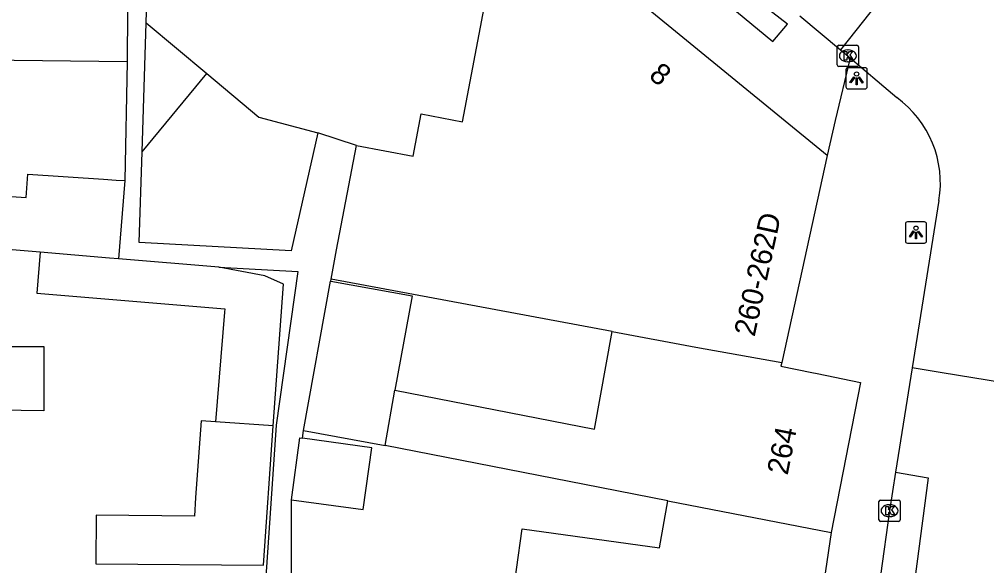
# Model space of a CAD drawing. Extents: x 159222 to 160346, y 381249 to 382166.
# Drawn here: x 160250.17 to 160295.69, y 381950.01 to 381975.72 of the extents above; entities that cross this region are included whole.
import ezdxf

# ---------------------------------------------------------------- set-up
doc = ezdxf.new("R2010")
doc.units = 0
for name, color, linetype in [('IMGEO_Kolk', 7, 'Continuous'), ('IMGEO_Lichtpunt', 7, 'Continuous'), ('IMGEO_Pand', 7, 'Continuous'), ('IMGEO_Pand_nummerreeks', 7, 'Continuous'), ('IMGEO_Rijbaan_lokaal_gesloten', 7, 'Continuous'), ('IMGEO_Voetpad_open', 7, 'Continuous')]:
    doc.layers.add(name, color=color, linetype=linetype)

msp = doc.modelspace()

# ---------------------------------------------------------------- linework, layer by layer
at = {"layer": 'IMGEO_Kolk'}
for p, q in [((160288.664, 381973.575), (160288.664, 381974.427)), ((160288.739, 381974.501), (160289.591, 381974.501)), ((160289.152, 381974.281), (160289.177, 381974.281)), ((160289.665, 381974.427), (160289.665, 381973.575)), ((160289.591, 381973.501), (160288.739, 381973.501)), ((160289.175, 381973.721), (160289.15, 381973.721)), ((160290.624, 381952.167), (160290.624, 381953.019)), ((160290.699, 381953.093), (160291.551, 381953.093)), ((160291.112, 381952.873), (160291.137, 381952.873)), ((160291.625, 381953.019), (160291.625, 381952.167)), ((160291.551, 381952.093), (160290.699, 381952.093)), ((160291.135, 381952.313), (160291.11, 381952.313))]:
    msp.add_line(p, q, dxfattribs=at)
for points in [[(160288.664, 381973.575), (160288.664, 381974.427)], [(160288.739, 381974.501), (160289.591, 381974.501)], [(160288.985, 381974.201), (160289.108, 381974.201), (160289.108, 381974.05), (160289.238, 381974.201), (160289.402, 381974.201), (160289.256, 381974.05), (160289.409, 381973.801), (160289.257, 381973.801), (160289.172, 381973.965), (160289.108, 381973.898), (160289.108, 381973.801), (160288.985, 381973.801), (160288.985, 381974.201)], [(160289.665, 381974.427), (160289.665, 381973.575)], [(160289.591, 381973.501), (160288.739, 381973.501)], [(160290.624, 381952.167), (160290.624, 381953.019)], [(160290.699, 381953.093), (160291.551, 381953.093)], [(160291.625, 381953.019), (160291.625, 381952.167)], [(160290.945, 381952.793), (160291.068, 381952.793), (160291.068, 381952.642), (160291.198, 381952.793), (160291.362, 381952.793), (160291.216, 381952.642), (160291.369, 381952.393), (160291.217, 381952.393), (160291.132, 381952.557), (160291.068, 381952.49), (160291.068, 381952.393), (160290.945, 381952.393), (160290.945, 381952.793)], [(160291.551, 381952.093), (160290.699, 381952.093)]]:
    msp.add_lwpolyline(points, dxfattribs=at)
for centre, start, end in [((160288.741, 381974.425), 91.552, 178.448), ((160288.741, 381974.425), 91.552, 178.448), ((160289.589, 381974.425), 1.552, 88.448), ((160289.589, 381974.425), 1.552, 88.448), ((160288.741, 381973.577), 181.552, 268.448), ((160288.741, 381973.577), 181.552, 268.448), ((160289.589, 381973.577), 271.552, 358.448), ((160289.589, 381973.577), 271.552, 358.448), ((160290.701, 381953.017), 91.552, 178.448), ((160290.701, 381953.017), 91.552, 178.448), ((160291.549, 381953.017), 1.552, 88.448), ((160291.549, 381953.017), 1.552, 88.448), ((160290.701, 381952.169), 181.552, 268.448), ((160290.701, 381952.169), 181.552, 268.448), ((160291.549, 381952.169), 271.552, 358.448), ((160291.549, 381952.169), 271.552, 358.448)]:
    msp.add_arc(centre, 0.0765, start, end, dxfattribs=at)
for centre, major_axis, ratio, start_param, end_param in [((160289.151, 381974.001), (-0.387, 0.002), 0.722429, 4.712389, 7.853982), ((160289.176, 381974.001), (-0.39, 0.002), 0.717154, 1.570796, 4.712389), ((160291.111, 381952.593), (-0.387, 0.002), 0.722429, 4.712389, 7.853982), ((160291.136, 381952.593), (-0.39, 0.002), 0.717154, 1.570796, 4.712389)]:
    msp.add_ellipse(centre, major_axis=major_axis, ratio=ratio, start_param=start_param, end_param=end_param, dxfattribs=at)
at = {"layer": 'IMGEO_Lichtpunt'}
for p, q in [((160289.075, 381973.35), (160289.075, 381972.543)), ((160289.075, 381973.35), (160289.075, 381972.543)), ((160289.977, 381973.445), (160289.169, 381973.445)), ((160289.977, 381973.445), (160289.169, 381973.445)), ((160290.071, 381972.543), (160290.071, 381973.35)), ((160290.071, 381972.543), (160290.071, 381973.35)), ((160289.169, 381972.449), (160289.977, 381972.449)), ((160289.169, 381972.449), (160289.977, 381972.449)), ((160291.87, 381966.094), (160291.87, 381965.287)), ((160291.87, 381966.094), (160291.87, 381965.287)), ((160292.772, 381966.189), (160291.964, 381966.189)), ((160292.772, 381966.189), (160291.964, 381966.189)), ((160292.866, 381965.287), (160292.866, 381966.094)), ((160292.866, 381965.287), (160292.866, 381966.094)), ((160291.964, 381965.193), (160292.772, 381965.193)), ((160291.964, 381965.193), (160292.772, 381965.193))]:
    msp.add_line(p, q, dxfattribs=at)
for points in [[(160289.449, 381973.014), (160289.488, 381972.986), (160289.3, 381972.724), (160289.262, 381972.751), (160289.449, 381973.014)], [(160289.551, 381972.966), (160289.598, 381972.966), (160289.598, 381972.644), (160289.551, 381972.644), (160289.551, 381972.966)], [(160289.661, 381972.986), (160289.699, 381973.013), (160289.886, 381972.751), (160289.847, 381972.723), (160289.661, 381972.986)], [(160292.244, 381965.758), (160292.283, 381965.73), (160292.095, 381965.468), (160292.057, 381965.495), (160292.244, 381965.758)], [(160292.346, 381965.71), (160292.393, 381965.71), (160292.393, 381965.388), (160292.346, 381965.388), (160292.346, 381965.71)], [(160292.456, 381965.73), (160292.494, 381965.757), (160292.681, 381965.495), (160292.642, 381965.467), (160292.456, 381965.73)]]:
    msp.add_lwpolyline(points, dxfattribs=at)
for centre in [(160289.574, 381973.148), (160292.369, 381965.892)]:
    msp.add_circle(centre, 0.0994, dxfattribs=at)
for centre, start, end in [((160289.169, 381973.35), 90, 180), ((160289.169, 381973.35), 90, 180), ((160289.977, 381973.35), 0, 90), ((160289.977, 381973.35), 0, 90), ((160289.169, 381972.543), 180, 270), ((160289.169, 381972.543), 180, 270), ((160289.977, 381972.543), 270, 0), ((160289.977, 381972.543), 270, 360), ((160291.964, 381966.094), 90, 180), ((160291.964, 381966.094), 90, 180), ((160292.772, 381966.094), 0, 90), ((160292.772, 381966.094), 0, 90), ((160291.964, 381965.287), 180, 270), ((160291.964, 381965.287), 180, 270), ((160292.772, 381965.287), 270, 0), ((160292.772, 381965.287), 270, 360)]:
    msp.add_arc(centre, 0.0946, start, end, dxfattribs=at)
at = {"layer": 'IMGEO_Pand'}
for points in [[(160266.033, 381969.789), (160268.708, 381969.285), (160269.082, 381971.267), (160271.034, 381970.898), (160272.829, 381980.409), (160273.559, 381981.299)], [(160288.182, 381969.309), (160279.428, 381976.487), (160273.559, 381981.299)], [(160255.271, 381976.119), (160255.247, 381973.725)], [(160255.951, 381969.482), (160256.14, 381975.556)], [(160256.14, 381975.556), (160258.99, 381973.166)], [(160255.247, 381973.725), (160248.577, 381973.791), (160248.574, 381973.469), (160243.605, 381973.518), (160243.6, 381973.015), (160243.578, 381970.736)], [(160255.951, 381969.482), (160255.961, 381969.482), (160258.99, 381973.166)], [(160258.99, 381973.166), (160261.444, 381971.109), (160264.224, 381970.381)], [(160243.578, 381970.736), (160245.578, 381970.716), (160245.548, 381967.669), (160250.496, 381967.34), (160250.568, 381968.431), (160254.127, 381968.195), (160254.727, 381968.155), (160255.145, 381968.127)], [(160264.224, 381970.381), (160262.966, 381964.821), (160255.818, 381965.218), (160255.951, 381969.482)], [(160264.843, 381963.485), (160265.106, 381964.876), (160266.033, 381969.789)], [(160288.182, 381969.309), (160286.049, 381959.568)], [(160255.145, 381968.127), (160254.838, 381964.452)], [(160251.155, 381964.759), (160234.798, 381966.123)], [(160251.155, 381964.759), (160250.994, 381962.832), (160259.849, 381962.094), (160259.836, 381961.938), (160259.406, 381956.777)], [(160254.838, 381964.452), (160254.421, 381964.486), (160251.155, 381964.759)], [(160259.555, 381964.058), (160254.838, 381964.452)], [(160262.126, 381956.585), (160262.597, 381963.259), (160261.726, 381963.654), (160259.555, 381964.058)], [(160234.696, 381963.548), (160239.696, 381963.476), (160242.659, 381963.434), (160242.616, 381960.404), (160248.16, 381960.325), (160251.331, 381960.324), (160251.331, 381957.29), (160248.118, 381957.335)], [(160263.544, 381956.361), (160264.815, 381963.397), (160264.827, 381963.395)], [(160264.827, 381963.395), (160268.653, 381962.704), (160267.851, 381958.266)], [(160278.069, 381961.026), (160264.843, 381963.485)], [(160267.851, 381958.266), (160277.239, 381956.428), (160278.069, 381961.026)], [(160278.069, 381961.026), (160282.002, 381960.295), (160286.049, 381959.568)], [(160286.049, 381959.568), (160286.012, 381959.398), (160287.463, 381959.102), (160287.717, 381959.05), (160289.765, 381958.633), (160288.372, 381951.564)], [(160267.382, 381955.668), (160267.851, 381958.266)], [(160259.406, 381956.777), (160258.725, 381956.825), (160258.501, 381953.643), (160258.47, 381953.209), (160258.409, 381952.334), (160253.792, 381952.377), (160253.77, 381950.098), (160261.664, 381950.024), (160262.126, 381956.585)], [(160262.126, 381956.585), (160259.406, 381956.777)], [(160262.981, 381953.111), (160263.38, 381956.018), (160263.495, 381956.002)], [(160262.981, 381953.111), (160266.356, 381952.648), (160266.755, 381955.555), (160263.495, 381956.002)], [(160263.544, 381956.361), (160267.382, 381955.668)], [(160280.696, 381953.063), (160276.77, 381953.83), (160267.382, 381955.668)], [(160279.611, 381947.057), (160273.31, 381947.911), (160273.843, 381951.746), (160280.296, 381950.849), (160280.696, 381953.063)], [(160280.696, 381953.063), (160288.372, 381951.564)], [(160288.372, 381951.564), (160287.511, 381945.733)]]:
    msp.add_lwpolyline(points, dxfattribs=at)
at = {"layer": 'IMGEO_Rijbaan_lokaal_gesloten'}
for points in [[(160295.126, 381982.259), (160288.824, 381974.281)], [(160286.897, 381975.883), (160288.824, 381974.281)], [(160288.824, 381974.281), (160289.264, 381973.915)], [(160289.264, 381973.915), (160289.713, 381973.534), (160290.852, 381972.566), (160291.461, 381972.038)], [(160293.447, 381967.191), (160292.197, 381959.32)], [(160292.197, 381959.32), (160291.412, 381954.405)], [(160297.164, 381958.502), (160293.605, 381959.088), (160292.197, 381959.32)], [(160291.412, 381954.405), (160292.948, 381954.148), (160291.682, 381944.618), (160290.223, 381935.095), (160289.072, 381927.337), (160287.767, 381920.117), (160285.847, 381911.822), (160281.624, 381892.85), (160279.935, 381884.554), (160277.708, 381872.879), (160275.481, 381860.897), (160274.023, 381851.91), (160273.284, 381848.326)], [(160291.412, 381954.405), (160291.123, 381952.593), (160289.845, 381943.452)]]:
    msp.add_lwpolyline(points, dxfattribs=at)
msp.add_arc((160288.57, 381968.023), 4.948, 350.3191, 54.2424, dxfattribs=at)
at = {"layer": 'IMGEO_Voetpad_open'}
for points in [[(160256.14, 381975.556), (160256.272, 381979.791), (160257.9, 381981.776)], [(160282.927, 381976.917), (160285.633, 381974.681), (160286.32, 381975.497), (160284.183, 381977.162)], [(160289.264, 381973.915), (160288.568, 381970.954), (160288.182, 381969.309)], [(160255.247, 381973.725), (160255.145, 381968.127)], [(160266.033, 381969.789), (160264.224, 381970.381)], [(160259.555, 381964.058), (160263.286, 381963.844), (160262.26, 381956.621), (160261.775, 381949.485)], [(160264.827, 381963.395), (160264.843, 381963.485)], [(160263.495, 381956.002), (160263.544, 381956.361)], [(160261.775, 381949.485), (160262.981, 381949.485), (160262.981, 381953.111)]]:
    msp.add_lwpolyline(points, dxfattribs=at)

# ---------------------------------------------------------------- texts
at = {"layer": 'IMGEO_Pand_nummerreeks'}
for s, rotation, p in [('8', 320.6493, (160279.747, 381972.992)), ('260-262D', 77.6472, (160284.772, 381960.751)), ('264', 78.8273, (160286.328, 381954.235))]:
    msp.add_text(s, height=1, rotation=rotation, dxfattribs=at).set_placement(p)

doc.saveas('drawing.dxf')
